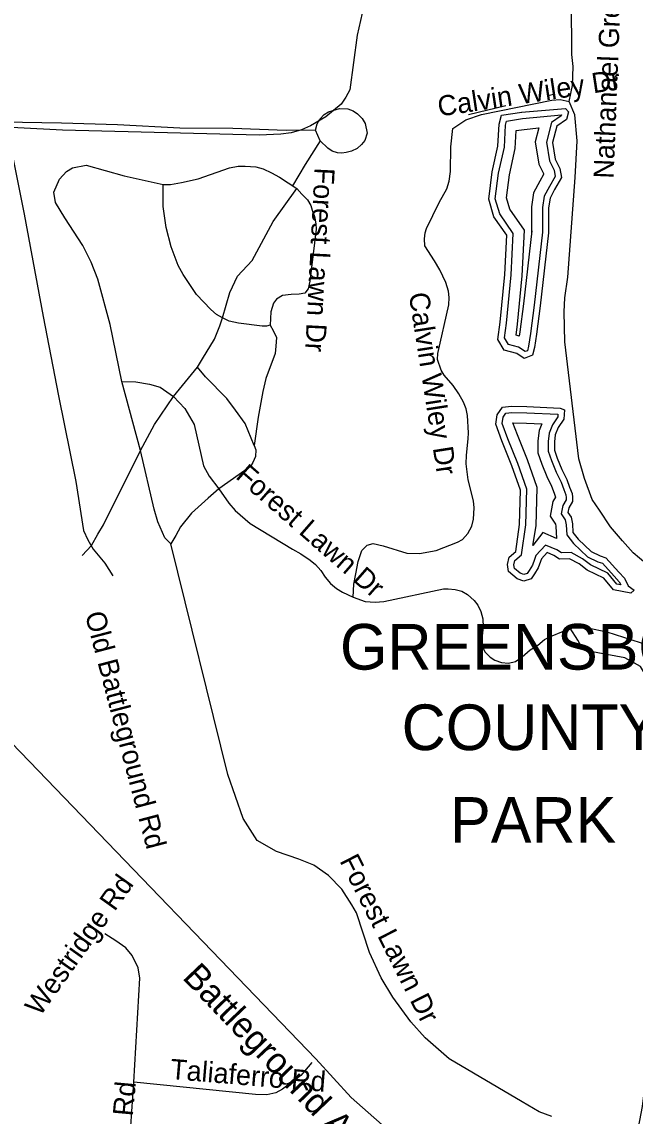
# Model space of a CAD drawing. Extents: x 1662474 to 1856135, y 779280 to 917889.
# Drawn here: x 1750501 to 1753390, y 862754 to 867907 of the extents above; entities that cross this region are included whole.
import ezdxf

# ---------------------------------------------------------------- set-up
doc = ezdxf.new("R2010")
doc.units = 0
for name, color, linetype in [('Exist Boundary Land Use Park Urban  Label', 7, 'Continuous'), ('Exist Hydrographic Buffer Line', 7, 'Continuous'), ('Exist Hydrographic Misc Water Feature', 7, 'Continuous'), ('Exist Hydrographic Pond Over 1500 Sq Ft', 7, 'Continuous'), ('Exist Railroad Siding', 7, 'Continuous'), ('Exist Road Non-System Type 51', 7, 'Continuous'), ('Exist Road Non-System Type 51 Label', 7, 'Continuous'), ('Exist Road Primary US Label', 7, 'Continuous'), ('Exist Road Primary US UnDivided 4 Lane Attributed', 7, 'Continuous')]:
    doc.layers.add(name, color=color, linetype=linetype)

msp = doc.modelspace()

# ---------------------------------------------------------------- linework, layer by layer
at = {"layer": 'Exist Hydrographic Buffer Line'}
for points in [[(1752840, 866375.6), (1752793, 866387.5), (1752775.3, 866418.6), (1752783.8, 866489.1), (1752805.7, 866715.7), (1752816, 866911), (1752752.2, 867002.9), (1752731.2, 867074.5), (1752747.1, 867195.4), (1752774.1, 867318), (1752778.9, 867421.2), (1752784.6, 867440.5), (1752860.3, 867452.1)], [(1752860.3, 867452.1), (1753043.2, 867469.1), (1753042.2, 867465.5), (1752995.9, 867433.8), (1752972.5, 867340.2), (1752986.2, 867252.6), (1753008.1, 867208.8), (1753013, 867179.2), (1752986.2, 867131.8), (1752962, 867086), (1752953.6, 867033.1), (1752953.6, 866914.4)], [(1752844.2, 866427.8), (1752828.9, 866431.7), (1752835.2, 866483.5), (1752857.3, 866711.8), (1752868.5, 866926), (1752799.4, 867025.5), (1752783.8, 867078.6), (1752798.1, 867186.5), (1752825.5, 867311.1), (1752829.4, 867395.1), (1752868.1, 867401.1)], [(1752868.1, 867401.1), (1752936.1, 867408.3), (1752919.7, 867342.6), (1752936.2, 867236.6), (1752958.3, 867192.6), (1752958.9, 867188.7), (1752940.7, 867156.6), (1752912.1, 867102.6), (1752901.8, 867037.1), (1752901.8, 866914.4)], [(1752953.6, 866917.6), (1752914.8, 866573.4), (1752897.9, 866440.5), (1752888.5, 866379.4), (1752882.9, 866358.6), (1752871.5, 866354.4), (1752840, 866375.6)], [(1752902.8, 866923.3), (1752864, 866579.5), (1752847.2, 866447.7), (1752844.2, 866427.8)]]:
    msp.add_lwpolyline(points, dxfattribs=at)
for points in [[(1752879.5, 866066.5), (1753026.4, 866059.6), (1753025.7, 866046.6), (1753001.5, 866010.3), (1752985.5, 865970.4), (1752980.3, 865931.1), (1752980.3, 865885.9), (1752995.7, 865842.2), (1753018.8, 865786.9), (1753041, 865740.2), (1753054.1, 865705.4), (1753064.1, 865679.4), (1753065.7, 865666.8), (1753065.7, 865656.8), (1753049.3, 865630.2), (1753041.3, 865590.2), (1753060.8, 865562.3), (1753065.8, 865539), (1753068.5, 865491.6), (1753100.2, 865451.3), (1753165.8, 865388.1), (1753214.4, 865365.1), (1753235.7, 865358), (1753291.3, 865296.3), (1753315.6, 865270), (1753322.4, 865256.3), (1753304.2, 865259.9), (1753261.9, 865310.6), (1753180.3, 865350.2), (1753142.7, 865379), (1753088.5, 865408.7), (1753042.7, 865406.6), (1753021.5, 865420.7), (1752968.5, 865443.4), (1752923.1, 865394.3), (1752916.8, 865375.4), (1752906.8, 865349.4), (1752890.7, 865323.3), (1752881.1, 865309.5), (1752866.2, 865304.5), (1752849.2, 865310.6), (1752821.6, 865333.6), (1752819.3, 865351), (1752823.1, 865370), (1752855.3, 865397.5), (1752875, 865538.2), (1752879.7, 865707), (1752837.2, 865827.3), (1752790, 865944.3), (1752763.5, 866015.4), (1752768.1, 866046.1), (1752781.3, 866065.3), (1752808.7, 866068.1)], [(1752877.8, 866017.5), (1752950.2, 866014.1), (1752937.7, 865982.9), (1752931.2, 865934.4), (1752931.2, 865877.5), (1752949.9, 865824.6), (1752974, 865766.9), (1752995.8, 865721), (1753008.2, 865687.9), (1753015.6, 865669), (1753002.9, 865648.4), (1752989.1, 865579.3), (1753014.9, 865542.3), (1753017.1, 865532.4), (1753020.3, 865474.6), (1752954.9, 865502.6), (1752908.5, 865440.7), (1752924, 865533.9), (1752929, 865714.7), (1752883.1, 865844.7), (1752835.7, 865962), (1752814.5, 866018.9)]]:
    msp.add_lwpolyline(points, close=True, dxfattribs=at)
at = {"layer": 'Exist Hydrographic Misc Water Feature'}
for p, q in [((1752979.8, 867560.7), (1753006, 867566.4)), ((1752605, 867471.7), (1752781.5, 867514.3)), ((1752605, 867471.7), (1752781.5, 867514.3))]:
    msp.add_line(p, q, dxfattribs=at)
at = {"layer": 'Exist Hydrographic Pond Over 1500 Sq Ft'}
for points in [[(1752854.8, 867482), (1753062, 867499), (1753076.5, 867484.4), (1753066.8, 867448.1), (1753020.7, 867416.5), (1753001.3, 867338.9), (1753013.4, 867261.3), (1753035.3, 867217.6), (1753042.6, 867174), (1753011, 867118.2), (1752989.2, 867076.9), (1752981.9, 867030.9), (1752981.9, 866914.4)], [(1752832.6, 866346.3), (1752773.2, 866361.4), (1752744, 866412.3), (1752753.7, 866492.4), (1752775.6, 866718), (1752785.3, 866902.3), (1752724.6, 866989.6), (1752700.3, 867072.1), (1752717.3, 867200.7), (1752744, 867321.9), (1752748.9, 867426.2), (1752761, 867467.5), (1752855.7, 867482)], [(1752981.9, 866914.4), (1752943.1, 866570), (1752926.1, 866436.6), (1752916.4, 866373.5), (1752906.6, 866337.1), (1752867.8, 866322.6), (1752832.6, 866346.3)]]:
    msp.add_lwpolyline(points, dxfattribs=at)
msp.add_lwpolyline([(1752880.6, 866095.9), (1753036.7, 866088.6), (1753056.9, 866079.6), (1753054.6, 866037), (1753027.7, 865996.5), (1753014.2, 865962.9), (1753009.7, 865929.2), (1753009.7, 865891), (1753023.2, 865852.8), (1753045.6, 865798.9), (1753068.1, 865751.8), (1753081.6, 865715.8), (1753092.8, 865686.6), (1753095.1, 865668.7), (1753095.1, 865648.4), (1753077.1, 865619.3), (1753072.6, 865596.8), (1753088.3, 865574.3), (1753095.1, 865542.9), (1753097.3, 865502.5), (1753122.1, 865471), (1753182.7, 865412.6), (1753225.4, 865392.4), (1753252.4, 865383.5), (1753313.1, 865316.1), (1753340, 865286.9), (1753358, 865251), (1753385, 865230.7), (1753369.2, 865217.3), (1753288.3, 865233), (1753243.4, 865286.9), (1753164.7, 865325.1), (1753126.5, 865354.3), (1753081.6, 865379), (1753034.4, 865376.7), (1753007.4, 865394.7), (1752976, 865408.2), (1752949, 865379), (1752944.5, 865365.5), (1752933.3, 865336.3), (1752915.3, 865307.1), (1752899.6, 865284.6), (1752865.9, 865273.4), (1752834.4, 865284.6), (1752794, 865318.3), (1752789.5, 865352), (1752796.2, 865385.7), (1752827.7, 865412.6), (1752845.7, 865540.7), (1752850.2, 865702.3), (1752809.7, 865816.9), (1752762.5, 865933.7), (1752733.3, 866012.3), (1752740, 866057.2), (1752764.8, 866093.1), (1752807.5, 866097.6)], close=True, dxfattribs=at)
at = {"layer": 'Exist Railroad Siding'}
msp.add_lwpolyline([(1750458.1, 867268.9), (1750511.4, 867002.3), (1750600.7, 866519.3), (1750672.9, 866146.2), (1750754.6, 865743.1), (1750791.2, 865511.2), (1750811.3, 865468.5), (1750837.4, 865424.3), (1750891.2, 865358.3), (1750928.7, 865297.8)], dxfattribs=at)
at = {"layer": 'Exist Road Non-System Type 51'}
for p, q in [((1751905.9, 867346.7), (1751884.6, 867396.7)), ((1751215, 866142.8), (1751328.1, 866281.9)), ((1751060.4, 865889.5), (1750971.6, 866213.1)), ((1750999.2, 862474.4), (1751028.4, 862913.7))]:
    msp.add_line(p, q, dxfattribs=at)
for points in [[(1752127.4, 868053.5), (1752080.4, 867845.4), (1752045.4, 867586.9), (1752027.1, 867552.2), (1752005.5, 867520.2), (1751932.6, 867459.6), (1751860.6, 867417.9), (1751817.9, 867398.4), (1751770.1, 867385.5), (1751721, 867378.4), (1751618.9, 867374), (1750691.9, 867397.9), (1750269.6, 867419.9), (1750234.1, 867420.7)], [(1753079.2, 867532.8), (1753095.2, 867607.9), (1753098.4, 867697.9), (1753092.1, 867753.5), (1753089.8, 868003.7)], [(1751884.6, 867396.7), (1751891.5, 867426.5), (1751904.1, 867448.9), (1751924.5, 867470.8), (1751944.8, 867484.5), (1751997, 867500.1), (1752037, 867497.7), (1752061.8, 867488.3), (1752082.8, 867475.1), (1752104, 867452.6), (1752118.3, 867429.1), (1752128.2, 867382.9)], [(1752062, 865198.7), (1752064.4, 865258.5), (1752074.9, 865307.1), (1752085.6, 865366.2), (1752103.1, 865417.4), (1752127.4, 865443.4), (1752155.9, 865450.9), (1752203.6, 865439.9), (1752313.9, 865405), (1752374.9, 865402.9), (1752453, 865417.1), (1752553.6, 865457.2), (1752577.1, 865469.4), (1752602.1, 865498.4), (1752621, 865533.1), (1752628.4, 865565.4), (1752632, 865619.2), (1752628.1, 865650.9), (1752604.1, 865750.2), (1752594.5, 865826), (1752595.2, 865866.9), (1752604.1, 865943.4), (1752604.5, 865972.2), (1752600.5, 866052.8), (1752593.6, 866084.5), (1752581.6, 866116.5), (1752559.6, 866155.7), (1752532.4, 866194.2), (1752490.6, 866244.1), (1752476.4, 866266.7), (1752459.1, 866317.4), (1752461.1, 866345.4), (1752511.9, 866574.2), (1752514.1, 866609.9), (1752511.4, 866638.6), (1752497.9, 866679.8), (1752469.9, 866739.6), (1752445.6, 866782.2), (1752399.5, 866851.9), (1752398.1, 866886.4), (1752401.4, 866914.2), (1752406.9, 866933.9), (1752466.9, 867056.7), (1752502.9, 867121.5), (1752513.4, 867157.4), (1752519.6, 867203.1), (1752522.1, 867319.4), (1752530.8, 867405.2), (1752592.6, 867445.9), (1752666.6, 867471.1), (1752997.9, 867539.4), (1753036.2, 867542.2), (1753079.2, 867532.8)], [(1754077.4, 864972.2), (1753532.5, 865296.4), (1753440.9, 865356.2), (1753381.6, 865406.9), (1753330.4, 865463.8), (1753274, 865529.9), (1753222.6, 865607.4), (1753187.6, 865657.5), (1753151.6, 865756.2), (1753124.9, 865849.1), (1753059.6, 866400.5), (1753055.6, 866541.8), (1753058.5, 866607.4), (1753073.5, 866705), (1753107.4, 867174.8), (1753116.9, 867347.8), (1753106.6, 867469), (1753079.2, 867532.8)], [(1751884.6, 867396.7), (1751746.4, 867395.9), (1751494.5, 867405.7), (1751244.8, 867407.2), (1750951.3, 867423.3), (1750687.6, 867431), (1750411.6, 867435), (1750246.2, 867413.9)], [(1751905.9, 867346.7), (1751835.4, 867235.3), (1751776.5, 867135.4)], [(1752128.2, 867382.9), (1752116, 867349), (1752100.9, 867330.6), (1752079.8, 867311.3), (1752054.6, 867299.1), (1752029.5, 867291.7), (1752009.1, 867288.8), (1751987.8, 867290.2), (1751963, 867299.3), (1751942, 867311.9), (1751905.9, 867346.7)], [(1750971.6, 866213.1), (1750916.1, 866482.9), (1750858.4, 866695.5), (1750826.6, 866775.4), (1750788.2, 866853.5), (1750703.4, 866984.8), (1750658.6, 867056.7), (1750651.2, 867105.8), (1750677.8, 867166.9), (1750711.4, 867202.1), (1750740.1, 867219.7), (1750804, 867232.5), (1750983, 867182.9), (1751166.1, 867142)], [(1751166.1, 867142), (1751200.9, 867142.2), (1751252.8, 867150.9), (1751331.8, 867168.8), (1751478.5, 867220.4), (1751519.8, 867227.5), (1751552.5, 867228.4), (1751602.4, 867225.4), (1751638.1, 867214.9), (1751677.4, 867196.6), (1751714.8, 867175.6), (1751796.6, 867122.9)], [(1751446, 866513.9), (1751417.9, 866529.4), (1751390.6, 866553), (1751323.4, 866623.1), (1751260.4, 866717.6), (1751237.9, 866760.4), (1751204.2, 866848.2), (1751180.4, 866938.9), (1751167.2, 867038), (1751166.1, 867142)], [(1751446, 866513.9), (1751479.9, 866633.4), (1751516.6, 866709.9), (1751586.1, 866783.2), (1751684.5, 866967.2), (1751796.6, 867122.9)], [(1751796.6, 867122.9), (1751820.2, 867096.6), (1751845.9, 867069.5), (1751861.6, 867042.2), (1751868.5, 867020.2), (1751879.2, 866990.2), (1751886.1, 866956.9), (1751886.9, 866931.8), (1751857.2, 866686.4), (1751849.1, 866649.6), (1751834.6, 866630.4), (1751807.4, 866625.2), (1751769.1, 866623.6), (1751729.1, 866618.9), (1751700.6, 866601.4), (1751686.1, 866582.2), (1751673.2, 866542.2), (1751670.4, 866479.5)], [(1751328.1, 866281.9), (1751352, 866320.2), (1751408.4, 866412.9), (1751434.1, 866476.4), (1751446, 866513.9)], [(1751670.4, 866479.5), (1751653.1, 866474.2), (1751632.4, 866473.8), (1751522.1, 866488.7), (1751477.1, 866497.9), (1751446, 866513.9)], [(1751670.4, 866479.5), (1751684.5, 866454.4), (1751700.2, 866420.8), (1751697.1, 866380), (1751693.5, 866345.2), (1751650.4, 866227.6), (1751636.2, 866167.2), (1751614.1, 866046.2), (1751595.6, 865912.9)], [(1751595.6, 865912.9), (1751553.6, 866016.2), (1751507.1, 866079), (1751467.2, 866133.4), (1751366.6, 866235.4), (1751328.1, 866281.9)], [(1750971.6, 866213.1), (1751037.4, 866212.9), (1751101.4, 866201.9), (1751152.5, 866187.2), (1751215, 866142.8)], [(1751060.4, 865889.5), (1751125.2, 866011.5), (1751215, 866142.8)], [(1751215, 866142.8), (1751269.1, 866086.9), (1751312.1, 866011.9), (1751356.1, 865817.1), (1751382.6, 865768), (1751428.9, 865707.9)], [(1751595.6, 865912.9), (1751602.9, 865891.4), (1751600.9, 865860.9), (1751589.2, 865831.5), (1751578.5, 865813.1), (1751428.9, 865707.9)], [(1750784.6, 865393.7), (1750828.4, 865440.7), (1750858.6, 865495), (1750886.1, 865537.9), (1751060.4, 865889.5)], [(1751202.9, 865449.9), (1751175.1, 865478.2), (1751142, 865552), (1751123.6, 865612.4), (1751060.4, 865889.5)], [(1751428.9, 865707.9), (1751377.8, 865663.5), (1751299.5, 865593.2), (1751248.4, 865529.4), (1751226.2, 865488.4), (1751202.9, 865449.9)], [(1751428.9, 865707.9), (1751476.4, 865641.2), (1751505.2, 865606.6), (1751576.6, 865545.4), (1751775.6, 865423.4), (1751814.8, 865402.7), (1751859.1, 865371.9), (1751884.2, 865351.4), (1751908.6, 865324.2), (1751930.5, 865291.4), (1751954.9, 865261.9), (1751982.6, 865238.9), (1752011.4, 865221.5), (1752062, 865198.7)], [(1752997.6, 862752.6), (1752938.1, 862773.9), (1752857.2, 862820.5), (1752513.4, 863023.4), (1752400.2, 863122.6), (1752333.1, 863198.2), (1752248.4, 863313.9), (1752194.2, 863405.2), (1752139.4, 863525), (1752077.4, 863711.9), (1752056.1, 863749.7), (1752009.1, 863822.1), (1751945.4, 863886.9), (1751875.9, 863936.2), (1751806.4, 863963.6), (1751700, 864000.6), (1751609.2, 864051.5), (1751542.9, 864155.7), (1751471.1, 864362.8), (1751202.9, 865449.9)], [(1752062, 865198.7), (1752118.9, 865178.2), (1752165.1, 865175.1), (1752206.9, 865176.9), (1752487.9, 865237), (1752510, 865237.5), (1752541.8, 865233.4), (1752574, 865225.5), (1752601.1, 865210), (1752631.2, 865182.7), (1752648.9, 865160.7), (1752662.8, 865131), (1752672.8, 865095.6), (1752674.2, 865056.4), (1752666.1, 864988.5), (1752674.6, 864956.2), (1752683.8, 864939.7), (1752706.4, 864914.8), (1752729.1, 864900.5), (1752761.1, 864890.6), (1752793.6, 864887.4), (1752826.8, 864894.2), (1752858, 864917.6), (1752895, 864949.4), (1752931, 864971.7), (1752962.8, 864999.2), (1753000, 865015.8), (1753044.4, 865034.9), (1753084.2, 865051.8)], [(1753084.2, 865051.8), (1753167.4, 865053), (1753257.2, 865034.9), (1753532, 864946.5), (1753593.1, 864925.5), (1753652.2, 864911.9), (1753706.6, 864902.4), (1753743.9, 864901.1), (1753788.1, 864909.5), (1754077.4, 864972.2)], [(1753386.9, 862601.7), (1753424.4, 862798.5), (1753438.6, 862913.2), (1753461.9, 863172.8), (1753469.9, 863221.9), (1753517.9, 863260.2), (1753560.4, 863276.9), (1753594.2, 863299.8), (1753610, 863627.1), (1753603.1, 864192.2), (1753547.5, 864661.7), (1753463.2, 864792.9), (1753416.2, 864870.9), (1753341.5, 864911.6), (1753172.4, 864943.1), (1753138.4, 864961.7), (1753120.1, 864995), (1753084.2, 865051.8)], [(1751028.4, 862913.7), (1751055.9, 863404.2), (1751048.1, 863451.5), (1751020, 863510.2), (1750989.9, 863546), (1750943.9, 863580.1), (1750891.9, 863611.6)], [(1751866.4, 863006.6), (1751815.5, 862945.2), (1751728.4, 862880.4), (1751697.1, 862863.6), (1751655.4, 862854.1), (1751601.4, 862856.2), (1751028.4, 862913.7)]]:
    msp.add_lwpolyline(points, dxfattribs=at)
at = {"layer": 'Exist Road Primary US UnDivided 4 Lane Attributed'}
msp.add_lwpolyline([(1753882, 861157.6), (1753298.5, 861770.8), (1753196.2, 861887.3), (1752944.2, 862095.8), (1752278.2, 862641.9), (1752052.5, 862841.7), (1751885.4, 863024.2), (1750536.1, 864423.4), (1749975, 865004.5), (1749728, 865261.5), (1749214.1, 865800), (1748687.9, 866347.5), (1748347.7, 866702.2), (1748068.1, 867000.4), (1747501.2, 867581), (1747211.4, 867925.6)], dxfattribs=at)

# ---------------------------------------------------------------- texts
at = {"layer": 'Exist Boundary Land Use Park Urban  Label'}
for s, p in [('GREENSBORO', (1751999.7, 864856.7)), ('COUNTY', (1752290.2, 864477.6)), ('PARK', (1752518.4, 864041.2))]:
    msp.add_text(s, height=215, dxfattribs=at).set_placement(p)
at = {"layer": 'Exist Road Non-System Type 51 Label'}
for s, rotation, p in [('Nathanael Green Dr', 87.7701, (1753288.5, 867167.9)), ('Calvin Wiley Dr', 8.5822, (1752467, 867461.4)), ('Forest Lawn Dr', 267.0408, (1751880.3, 867222.6)), ('Calvin Wiley Dr', 278.8823, (1752323.2, 866626.5)), ('Forest Lawn Dr', 318.8021, (1751503.3, 865761.1)), ('Old Battleground Rd', 284.7447, (1750797.2, 865117.9)), ('Forest Lawn Dr', 296.7716, (1751996, 863956.7)), ('Westridge Rd', 54.5956, (1750585.9, 863219.9)), ('Taliaferro Rd', 355.2314, (1751197, 862929.2)), ('Nathanael Rd', 84.8355, (1750968.1, 862139.2))]:
    msp.add_text(s, height=95, rotation=rotation, dxfattribs=at).set_placement(p)
at = {"layer": 'Exist Road Primary US Label'}
msp.add_text('Battleground Ave', height=120, rotation=313.6167, dxfattribs=at).set_placement((1751253.1, 863403.8))

doc.saveas('drawing.dxf')
